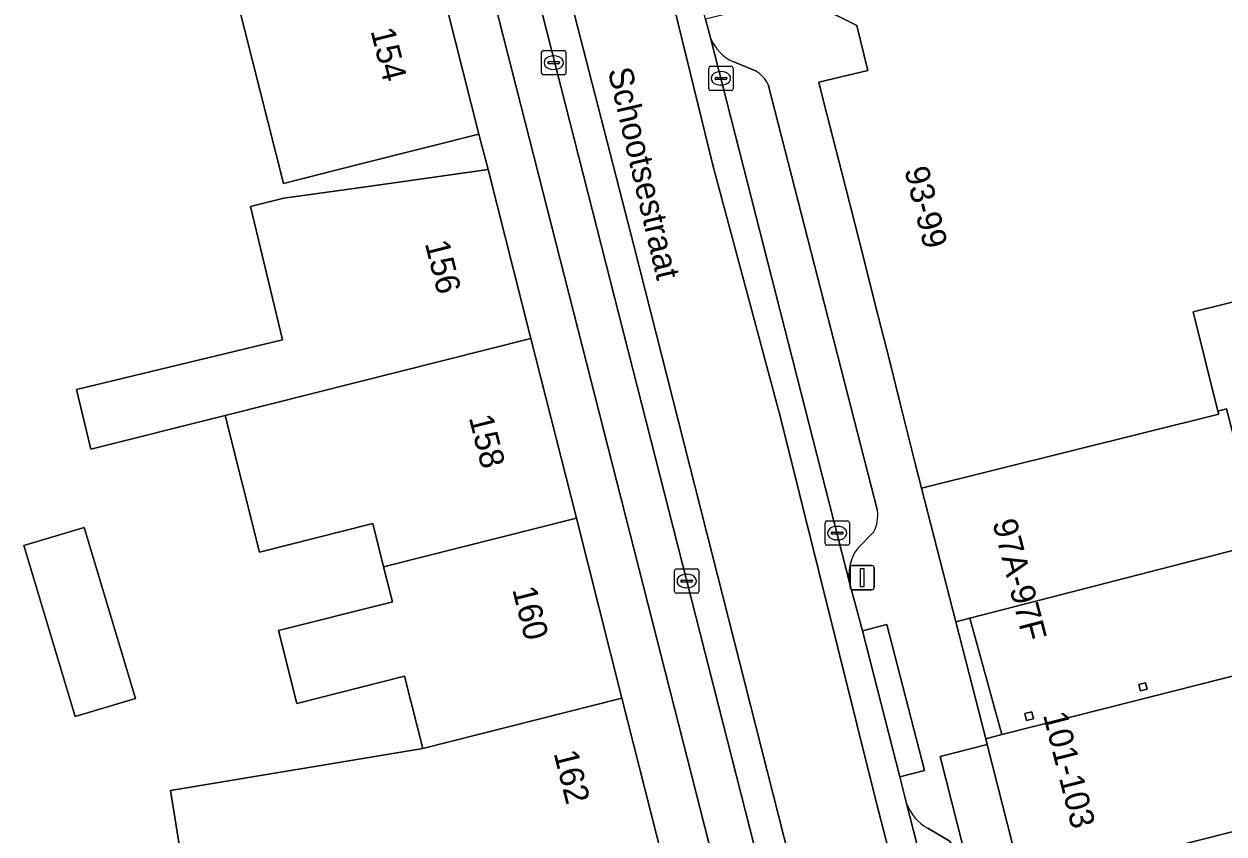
# Model space of a CAD drawing. Extents: x 159262 to 160143, y 383399 to 384319.
# Drawn here: x 159726.72 to 159776.11, y 383669.35 to 383702.7 of the extents above; entities that cross this region are included whole.
import ezdxf

# ---------------------------------------------------------------- set-up
doc = ezdxf.new("R2010")
doc.units = 0
for name, color, linetype in [('IMGEO_Erf', 7, 'Continuous'), ('IMGEO_Kolk', 7, 'Continuous'), ('IMGEO_Lichtmast', 7, 'Continuous'), ('IMGEO_Openbare_ruimte_label', 7, 'Continuous'), ('IMGEO_Pand', 7, 'Continuous'), ('IMGEO_Pand_nummerreeks', 7, 'Continuous'), ('IMGEO_Pand_overbouw', 7, 'Continuous'), ('IMGEO_Parkeervlak_open', 7, 'Continuous'), ('IMGEO_Rijbaan_lokaal_gesloten', 7, 'Continuous'), ('IMGEO_Voetpad_open', 7, 'Continuous')]:
    doc.layers.add(name, color=color, linetype=linetype)

msp = doc.modelspace()

# ---------------------------------------------------------------- linework, layer by layer
at = {"layer": 'IMGEO_Erf'}
msp.add_lwpolyline([(159733.294, 383667.724), (159732.752, 383671.142), (159743.132, 383672.871), (159742.381, 383675.847), (159737.945, 383674.727), (159737.188, 383677.723), (159741.625, 383678.842), (159741.882, 383678.908), (159741.518, 383680.348), (159741.067, 383682.135), (159736.413, 383680.96), (159734.993, 383686.583), (159729.463, 383685.2), (159728.878, 383687.646), (159737.352, 383689.701), (159736.042, 383695.177), (159737.412, 383695.523), (159740.876, 383696.008), (159745.827, 383696.701), (159745.432, 383698.167), (159740.585, 383696.942), (159737.397, 383696.137), (159735.474, 383703.752)], dxfattribs=at)
for points in [[(159794.687, 383680.851), (159790.244, 383680.5), (159789.233, 383693.284), (159782.764, 383692.813), (159774.841, 383690.842), (159775.857, 383686.761), (159776.215, 383686.853), (159777.637, 383681.323), (159778.837, 383676.453), (159779.308, 383676.572), (159781.166, 383676.742), (159782.62, 383671.004), (159784.095, 383665.188), (159785.569, 383659.371), (159788.717, 383660.178), (159792.03, 383661.028), (159796.174, 383662.09)], [(159726.716, 383681.222), (159729.192, 383681.965), (159731.301, 383674.936), (159728.824, 383674.193)]]:
    msp.add_lwpolyline(points, close=True, dxfattribs=at)
at = {"layer": 'IMGEO_Kolk'}
for p, q in [((159748.02, 383700.679), (159748.02, 383701.531)), ((159748.095, 383701.605), (159748.947, 383701.605)), ((159749.021, 383701.531), (159749.021, 383700.679)), ((159748.279, 383701.099), (159748.279, 383701.111)), ((159748.717, 383701.062), (159748.319, 383701.062)), ((159748.322, 383701.148), (159748.72, 383701.148)), ((159748.508, 383701.385), (159748.533, 383701.385)), ((159748.763, 383701.111), (159748.763, 383701.099)), ((159754.974, 383700.956), (159755.826, 383700.956)), ((159748.947, 383700.605), (159748.095, 383700.605)), ((159748.531, 383700.825), (159748.506, 383700.825)), ((159754.899, 383700.03), (159754.899, 383700.882)), ((159755.158, 383700.45), (159755.158, 383700.462)), ((159755.596, 383700.413), (159755.198, 383700.413)), ((159755.201, 383700.499), (159755.599, 383700.499)), ((159755.387, 383700.736), (159755.412, 383700.736)), ((159755.642, 383700.462), (159755.642, 383700.45)), ((159755.9, 383700.882), (159755.9, 383700.03)), ((159755.826, 383699.956), (159754.974, 383699.956)), ((159755.41, 383700.176), (159755.385, 383700.176)), ((159759.686, 383681.312), (159759.686, 383682.164)), ((159759.761, 383682.238), (159760.613, 383682.238)), ((159760.687, 383682.164), (159760.687, 383681.312)), ((159759.945, 383681.732), (159759.945, 383681.744)), ((159760.383, 383681.695), (159759.985, 383681.695)), ((159759.988, 383681.781), (159760.386, 383681.781)), ((159760.174, 383682.018), (159760.199, 383682.018)), ((159760.429, 383681.744), (159760.429, 383681.732)), ((159760.613, 383681.238), (159759.761, 383681.238)), ((159760.197, 383681.458), (159760.172, 383681.458)), ((159753.493, 383679.339), (159753.493, 383680.191)), ((159753.568, 383680.265), (159754.42, 383680.265)), ((159754.494, 383680.191), (159754.494, 383679.339)), ((159753.752, 383679.759), (159753.752, 383679.771)), ((159754.19, 383679.722), (159753.792, 383679.722)), ((159753.795, 383679.808), (159754.193, 383679.808)), ((159753.981, 383680.045), (159754.006, 383680.045)), ((159754.236, 383679.771), (159754.236, 383679.759)), ((159754.42, 383679.265), (159753.568, 383679.265)), ((159754.004, 383679.485), (159753.979, 383679.485))]:
    msp.add_line(p, q, dxfattribs=at)
for points in [[(159748.02, 383700.679), (159748.02, 383701.531)], [(159748.095, 383701.605), (159748.947, 383701.605)], [(159749.021, 383701.531), (159749.021, 383700.679)], [(159754.974, 383700.956), (159755.826, 383700.956)], [(159748.947, 383700.605), (159748.095, 383700.605)], [(159754.899, 383700.03), (159754.899, 383700.882)], [(159755.9, 383700.882), (159755.9, 383700.03)], [(159755.826, 383699.956), (159754.974, 383699.956)], [(159759.686, 383681.312), (159759.686, 383682.164)], [(159759.761, 383682.238), (159760.613, 383682.238)], [(159760.687, 383682.164), (159760.687, 383681.312)], [(159760.613, 383681.238), (159759.761, 383681.238)], [(159753.493, 383679.339), (159753.493, 383680.191)], [(159753.568, 383680.265), (159754.42, 383680.265)], [(159754.494, 383680.191), (159754.494, 383679.339)], [(159754.42, 383679.265), (159753.568, 383679.265)]]:
    msp.add_lwpolyline(points, dxfattribs=at)
for centre, radius, start, end in [((159748.097, 383701.529), 0.0765, 91.552, 178.448), ((159748.097, 383701.529), 0.0765, 91.552, 178.448), ((159748.945, 383701.529), 0.0765, 1.552, 88.448), ((159748.945, 383701.529), 0.0765, 1.552, 88.448), ((159748.319, 383701.108), 0.0403, 85.8775, 175.7526), ((159748.316, 383701.098), 0.0366, 178.938, 274.7102), ((159748.72, 383701.105), 0.043, 264.8664, 352.4533), ((159748.724, 383701.11), 0.0386, 1.7309, 96.639), ((159754.976, 383700.88), 0.0765, 91.552, 178.448), ((159754.976, 383700.88), 0.0765, 91.552, 178.448), ((159755.824, 383700.88), 0.0765, 1.552, 88.448), ((159755.824, 383700.88), 0.0765, 1.552, 88.448), ((159748.097, 383700.681), 0.0765, 181.552, 268.448), ((159748.097, 383700.681), 0.0765, 181.552, 268.448), ((159748.945, 383700.681), 0.0765, 271.552, 358.448), ((159748.945, 383700.681), 0.0765, 271.552, 358.448), ((159755.198, 383700.459), 0.0403, 85.8775, 175.7526), ((159755.195, 383700.449), 0.0366, 178.938, 274.7102), ((159755.599, 383700.456), 0.043, 264.8664, 352.4533), ((159755.603, 383700.461), 0.0386, 1.7309, 96.639), ((159754.976, 383700.032), 0.0765, 181.552, 268.448), ((159754.976, 383700.032), 0.0765, 181.552, 268.448), ((159755.824, 383700.032), 0.0765, 271.552, 358.448), ((159755.824, 383700.032), 0.0765, 271.552, 358.448), ((159759.763, 383682.162), 0.0765, 91.552, 178.448), ((159759.763, 383682.162), 0.0765, 91.552, 178.448), ((159760.611, 383682.162), 0.0765, 1.552, 88.448), ((159760.611, 383682.162), 0.0765, 1.552, 88.448), ((159759.985, 383681.741), 0.0403, 85.8775, 175.7526), ((159759.982, 383681.731), 0.0366, 178.938, 274.7102), ((159760.386, 383681.738), 0.043, 264.8664, 352.4533), ((159760.39, 383681.743), 0.0386, 1.7309, 96.639), ((159759.763, 383681.314), 0.0765, 181.552, 268.448), ((159759.763, 383681.314), 0.0765, 181.552, 268.448), ((159760.611, 383681.314), 0.0765, 271.552, 358.448), ((159760.611, 383681.314), 0.0765, 271.552, 358.448), ((159753.57, 383680.189), 0.0765, 91.552, 178.448), ((159753.57, 383680.189), 0.0765, 91.552, 178.448), ((159754.418, 383680.189), 0.0765, 1.552, 88.448), ((159754.418, 383680.189), 0.0765, 1.552, 88.448), ((159753.792, 383679.768), 0.0403, 85.8775, 175.7526), ((159753.789, 383679.758), 0.0366, 178.938, 274.7102), ((159754.193, 383679.765), 0.043, 264.8664, 352.4533), ((159754.197, 383679.77), 0.0386, 1.7309, 96.639), ((159753.57, 383679.341), 0.0765, 181.552, 268.448), ((159753.57, 383679.341), 0.0765, 181.552, 268.448), ((159754.418, 383679.341), 0.0765, 271.552, 358.448), ((159754.418, 383679.341), 0.0765, 271.552, 358.448)]:
    msp.add_arc(centre, radius, start, end, dxfattribs=at)
for centre, major_axis, ratio, start_param, end_param in [((159748.507, 383701.105), (-0.387, 0.002), 0.722429, 4.712389, 7.853982), ((159748.532, 383701.105), (-0.39, 0.002), 0.717154, 1.570796, 4.712389), ((159755.386, 383700.456), (-0.387, 0.002), 0.722429, 4.712389, 7.853982), ((159755.411, 383700.456), (-0.39, 0.002), 0.717154, 1.570796, 4.712389), ((159760.173, 383681.738), (-0.387, 0.002), 0.722429, 4.712389, 7.853982), ((159760.198, 383681.738), (-0.39, 0.002), 0.717154, 1.570796, 4.712389), ((159753.98, 383679.765), (-0.387, 0.002), 0.722429, 4.712389, 7.853982), ((159754.005, 383679.765), (-0.39, 0.002), 0.717154, 1.570796, 4.712389)]:
    msp.add_ellipse(centre, major_axis=major_axis, ratio=ratio, start_param=start_param, end_param=end_param, dxfattribs=at)
at = {"layer": 'IMGEO_Lichtmast'}
for p, q in [((159760.719, 383679.506), (159760.719, 383680.306)), ((159760.719, 383680.306), (159760.719, 383679.506)), ((159760.819, 383680.406), (159761.609, 383680.406)), ((159761.609, 383680.406), (159760.819, 383680.406)), ((159761.709, 383680.306), (159761.709, 383679.506)), ((159761.709, 383679.506), (159761.709, 383680.306)), ((159761.609, 383679.406), (159760.819, 383679.406)), ((159760.819, 383679.406), (159761.609, 383679.406))]:
    msp.add_line(p, q, dxfattribs=at)
msp.add_lwpolyline([(159761.139, 383680.281), (159761.289, 383680.281), (159761.289, 383679.531), (159761.139, 383679.531), (159761.139, 383680.281)], dxfattribs=at)
for centre, start, end in [((159760.819, 383680.306), 90, 180), ((159760.819, 383680.306), 90, 180), ((159761.609, 383680.306), 0, 90), ((159761.609, 383680.306), 360, 90), ((159760.819, 383679.506), 180, 270), ((159760.819, 383679.506), 180, 270), ((159761.609, 383679.506), 270, 0), ((159761.609, 383679.506), 270, 0)]:
    msp.add_arc(centre, 0.1, start, end, dxfattribs=at)
at = {"layer": 'IMGEO_Pand'}
for points in [[(159775.857, 383686.761), (159774.841, 383690.842), (159782.764, 383692.813), (159789.233, 383693.284), (159806.46, 383694.647), (159802.156, 383710.204), (159778.896, 383708.363), (159759.416, 383703.417), (159760.992, 383702.634), (159761.452, 383700.785), (159759.431, 383700.307), (159759.643, 383699.47), (159760.252, 383697.069), (159760.702, 383695.298), (159761.306, 383692.917), (159761.755, 383691.146), (159762.351, 383688.797), (159762.785, 383687.07), (159763.384, 383684.665), (159763.651, 383683.592), (159775.888, 383686.637)], [(159740.585, 383696.942), (159745.432, 383698.167), (159743.509, 383705.781), (159738.662, 383704.557), (159735.474, 383703.752), (159737.397, 383696.137)], [(159747.582, 383689.753), (159745.827, 383696.701), (159740.876, 383696.008), (159737.412, 383695.523), (159736.042, 383695.177), (159737.352, 383689.701), (159728.878, 383687.646), (159729.463, 383685.2), (159734.993, 383686.583)], [(159747.582, 383689.753), (159734.993, 383686.583), (159736.413, 383680.96), (159741.067, 383682.135), (159741.518, 383680.348), (159749.451, 383682.352)], [(159775.888, 383686.637), (159763.651, 383683.592), (159765.065, 383678.091), (159765.646, 383678.24), (159777.637, 383681.323), (159776.215, 383686.853), (159775.857, 383686.761)], [(159743.132, 383672.871), (159751.323, 383674.939), (159749.451, 383682.352), (159741.518, 383680.348), (159741.882, 383678.908), (159741.625, 383678.842), (159737.188, 383677.723), (159737.945, 383674.727), (159742.381, 383675.847)], [(159726.716, 383681.222), (159728.824, 383674.193), (159731.301, 383674.936), (159729.192, 383681.965)], [(159771.15, 383674.505), (159766.962, 383673.444), (159766.303, 383673.277), (159766.364, 383673.035), (159767.829, 383667.255), (159782.62, 383671.004), (159781.166, 383676.742), (159779.308, 383676.572), (159778.837, 383676.453)], [(159772.605, 383675.513), (159772.674, 383675.242), (159772.946, 383675.311), (159772.876, 383675.582)], [(159743.132, 383672.871), (159732.752, 383671.142), (159733.294, 383667.724), (159740.851, 383668.924), (159741.342, 383665.83), (159744.785, 383666.326), (159752.976, 383668.394), (159751.323, 383674.939)], [(159767.906, 383674.312), (159767.98, 383674.022), (159768.271, 383674.095), (159768.196, 383674.386)], [(159769.303, 383661.439), (159784.095, 383665.188), (159782.62, 383671.004), (159767.829, 383667.255)]]:
    msp.add_lwpolyline(points, close=True, dxfattribs=at)
at = {"layer": 'IMGEO_Pand_overbouw'}
msp.add_lwpolyline([(159765.646, 383678.24), (159766.962, 383673.444), (159778.837, 383676.453), (159777.637, 383681.323)], close=True, dxfattribs=at)
at = {"layer": 'IMGEO_Parkeervlak_open'}
for points in [[(159763.08, 383644.097), (159746.769, 383708.161), (159745.563, 383712.997), (159744.552, 383717.401), (159743.93, 383720.304), (159743.254, 383723.473)], [(159745.028, 383711.619), (159744.542, 383710.718), (159744.436, 383710.138), (159744.462, 383709.976), (159760.681, 383646.315)], [(159754.97, 383702.133), (159760.716, 383679.6)], [(159756.824, 383700.763), (159755.933, 383701.132)], [(159761.844, 383682.655), (159757.342, 383700.203)], [(159761.05, 383681.134), (159761.698, 383681.795)], [(159763.044, 383670.613), (159771.767, 383636.551), (159771.848, 383636.241)], [(159765.284, 383668.474), (159764.799, 383669.073), (159763.913, 383669.587)]]:
    msp.add_lwpolyline(points, dxfattribs=at)
for centre, radius, start, end in [((159756.636, 383702.772), 1.784, 200.9798, 246.8033), ((159756.258, 383699.72), 1.187, 24.0204, 61.5173), ((159760.381, 383682.461), 1.476, 333.1746, 7.5552), ((159762.455, 383680.025), 1.79, 141.7138, 193.7195), ((159764.841, 383671.254), 1.907, 199.6256, 240.9022)]:
    msp.add_arc(centre, radius, start, end, dxfattribs=at)
at = {"layer": 'IMGEO_Rijbaan_lokaal_gesloten'}
for points in [[(159741.667, 383730.377), (159743.119, 383724.123), (159743.254, 383723.473), (159743.93, 383720.304), (159744.552, 383717.401), (159745.563, 383712.997), (159746.769, 383708.161), (159763.08, 383644.097), (159763.276, 383643.459), (159764.207, 383639.89), (159765.259, 383635.945), (159765.518, 383634.974), (159766.651, 383635.26), (159763.071, 383649.447), (159761.563, 383655.393), (159758.462, 383667.413), (159751.83, 383693.522), (159747.652, 383709.807), (159746.145, 383716.399), (159744.035, 383725.92)], [(159744.035, 383725.92), (159746.145, 383716.399), (159747.652, 383709.807), (159751.83, 383693.522), (159758.462, 383667.413), (159761.563, 383655.393), (159763.071, 383649.447), (159766.651, 383635.26), (159770.63, 383636.264), (159766.86, 383651.04), (159761.779, 383670.729), (159757.859, 383686.497), (159755.061, 383696.881), (159753.984, 383701.318), (159750.495, 383715.537), (159748.213, 383725.748)], [(159748.213, 383725.748), (159750.495, 383715.537), (159753.984, 383701.318), (159755.061, 383696.881), (159757.859, 383686.497), (159761.779, 383670.729), (159766.86, 383651.04), (159770.63, 383636.264), (159771.767, 383636.551), (159763.044, 383670.613), (159762.771, 383671.705), (159761.223, 383677.715), (159760.716, 383679.6), (159754.97, 383702.133), (159754.763, 383702.893), (159753.792, 383706.714), (159753.638, 383707.351), (159752.313, 383712.547), (159751.37, 383716.592), (159750.45, 383720.642), (159749.257, 383726.085)]]:
    msp.add_lwpolyline(points, dxfattribs=at)
at = {"layer": 'IMGEO_Voetpad_open'}
for points in [[(159737.568, 383729.51), (159741.044, 383716.023), (159742.943, 383708.53), (159743.509, 383705.781), (159745.432, 383698.167), (159745.827, 383696.701), (159747.582, 383689.753), (159749.451, 383682.352), (159751.323, 383674.939), (159752.976, 383668.394), (159754.649, 383661.772), (159756.266, 383655.369), (159756.577, 383654.515), (159758.025, 383648.15), (159759.519, 383641.586), (159761.057, 383634.824), (159765.259, 383635.945), (159764.207, 383639.89), (159763.201, 383639.627), (159762.27, 383643.196), (159763.276, 383643.459), (159763.08, 383644.097)], [(159760.681, 383646.315), (159744.462, 383709.976), (159744.436, 383710.138), (159743.096, 383715.606), (159742.032, 383720.526)], [(159753.638, 383707.351), (159753.792, 383706.714), (159754.8, 383706.97), (159755.771, 383703.149), (159754.763, 383702.893), (159754.97, 383702.133)], [(159769.771, 383651.458), (159764.427, 383672.544), (159766.364, 383673.035), (159766.303, 383673.277), (159765.065, 383678.091), (159763.651, 383683.592), (159763.384, 383684.665), (159762.785, 383687.07), (159762.351, 383688.797), (159761.755, 383691.146), (159761.306, 383692.917), (159760.702, 383695.298), (159760.252, 383697.069), (159759.643, 383699.47), (159759.431, 383700.307), (159761.452, 383700.785), (159760.992, 383702.634), (159759.416, 383703.417)], [(159755.933, 383701.132), (159756.824, 383700.763)], [(159757.342, 383700.203), (159761.844, 383682.655)], [(159761.698, 383681.795), (159761.05, 383681.134)], [(159760.716, 383679.6), (159761.223, 383677.715), (159762.23, 383677.974), (159763.778, 383671.964), (159762.771, 383671.705), (159763.044, 383670.613)], [(159763.913, 383669.587), (159764.799, 383669.073), (159765.284, 383668.474), (159770.512, 383648.036), (159771.753, 383643.142), (159772.802, 383639.026)]]:
    msp.add_lwpolyline(points, dxfattribs=at)
for points in [[(159765.646, 383678.24), (159766.962, 383673.444), (159771.15, 383674.505), (159778.837, 383676.453), (159777.637, 383681.323)], [(159765.646, 383678.24), (159765.065, 383678.091), (159766.303, 383673.277), (159766.962, 383673.444)], [(159762.771, 383671.705), (159763.778, 383671.964), (159762.23, 383677.974), (159761.223, 383677.715)], [(159772.605, 383675.513), (159772.876, 383675.582), (159772.946, 383675.311), (159772.674, 383675.242)], [(159768.271, 383674.095), (159767.98, 383674.022), (159767.906, 383674.312), (159768.196, 383674.386)], [(159764.427, 383672.544), (159769.771, 383651.458), (159771.708, 383651.949), (159770.777, 383655.622), (159769.303, 383661.439), (159767.829, 383667.255), (159766.364, 383673.035)]]:
    msp.add_lwpolyline(points, close=True, dxfattribs=at)
for centre, radius, start, end in [((159756.636, 383702.772), 1.784, 200.9798, 246.8033), ((159756.258, 383699.72), 1.187, 24.0204, 61.5173), ((159760.381, 383682.461), 1.476, 333.1746, 7.5552), ((159762.455, 383680.025), 1.79, 141.7138, 193.7195), ((159764.841, 383671.254), 1.907, 199.6256, 240.9022)]:
    msp.add_arc(centre, radius, start, end, dxfattribs=at)

# ---------------------------------------------------------------- texts
at = {"layer": 'IMGEO_Openbare_ruimte_label'}
msp.add_text('Schootsestraat', height=1, rotation=283.1749, dxfattribs=at).set_placement((159750.741, 383700.79))
at = {"layer": 'IMGEO_Pand_nummerreeks'}
for s, rotation, p in [('154', 284.1743, (159740.975, 383702.419)), ('93-99', 284.1528, (159762.945, 383696.697)), ('156', 284.1745, (159743.209, 383693.672)), ('158', 284.1745, (159745.022, 383686.493)), ('97A-97F', 284.5256, (159766.57, 383682.183)), ('160', 284.1745, (159746.808, 383679.42)), ('101-103', 284.2197, (159768.653, 383674.262)), ('162', 284.1745, (159748.511, 383672.68))]:
    msp.add_text(s, height=1, rotation=rotation, dxfattribs=at).set_placement(p)

doc.saveas('drawing.dxf')
